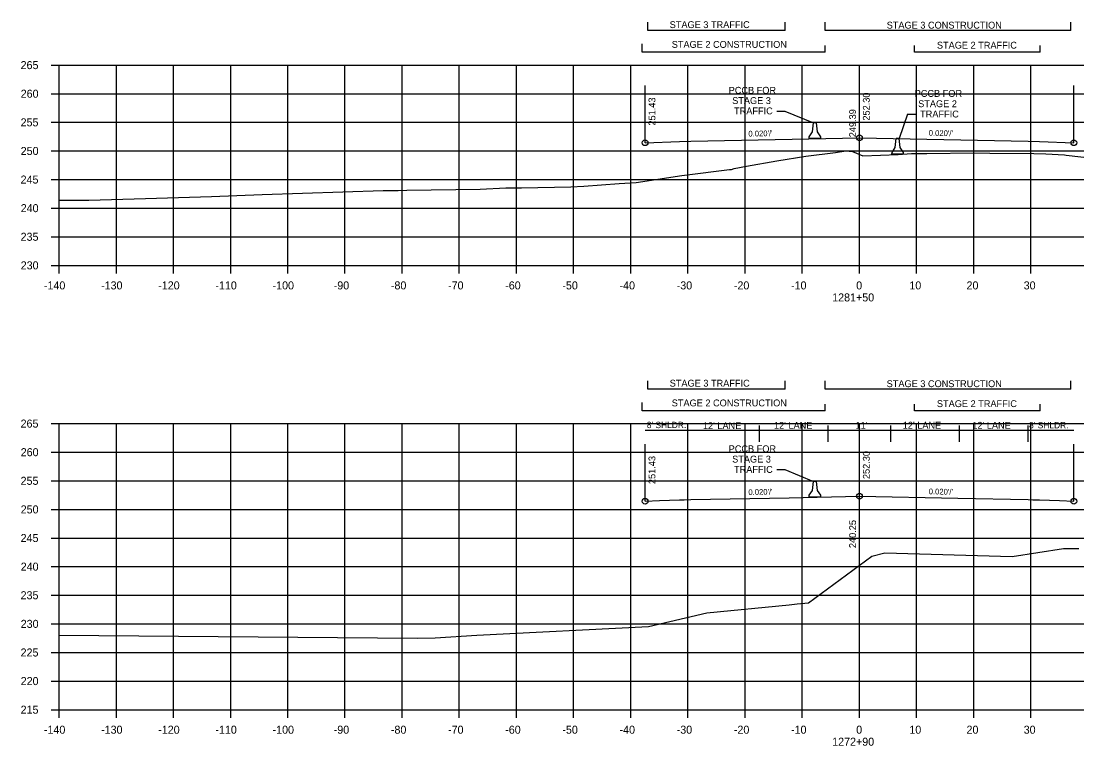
# Model space of a CAD drawing. Extents: x 1342547 to 1344156, y -1532351 to -1517216.
# Drawn here: x 1342556.2 to 1342740.9, y -1523377.3 to -1523250.6 of the extents above; entities that cross this region are included whole.
import ezdxf

# ---------------------------------------------------------------- set-up
doc = ezdxf.new("R2010")
doc.units = 0
for name, color, linetype in [('R_Axis', 7, 'Continuous'), ('R_Axis Annot', 7, 'Continuous'), ('R_Draft', 7, 'Continuous'), ('R_Exist Surface', 7, 'Continuous'), ('R_Fin Surface', 7, 'Continuous'), ('R_Grid', 7, 'Continuous'), ('R_MOT', 7, 'Continuous'), ('R_No Plot', 7, 'Continuous'), ('R_Xsect Elev', 7, 'Continuous'), ('R_Xsect Slope', 7, 'Continuous')]:
    doc.layers.add(name, color=color, linetype=linetype)

msp = doc.modelspace()

# ---------------------------------------------------------------- linework, layer by layer
at = {"layer": 'R_Axis'}
for p, q in [((1342561.47, -1523258.3), (1342562.87, -1523258.3)), ((1342562.87, -1523293.3), (1342562.87, -1523258.3)), ((1342561.47, -1523263.3), (1342562.87, -1523263.3)), ((1342561.47, -1523268.3), (1342562.87, -1523268.3)), ((1342561.47, -1523273.3), (1342562.87, -1523273.3)), ((1342561.47, -1523278.3), (1342562.87, -1523278.3)), ((1342561.47, -1523283.3), (1342562.87, -1523283.3)), ((1342561.47, -1523288.3), (1342562.87, -1523288.3)), ((1342561.47, -1523293.3), (1342562.87, -1523293.3)), ((1342562.87, -1523293.3), (1342842.87, -1523293.3)), ((1342562.87, -1523294.7), (1342562.87, -1523293.3)), ((1342572.87, -1523294.7), (1342572.87, -1523293.3)), ((1342582.87, -1523294.7), (1342582.87, -1523293.3)), ((1342592.87, -1523294.7), (1342592.87, -1523293.3)), ((1342602.87, -1523294.7), (1342602.87, -1523293.3)), ((1342612.87, -1523294.7), (1342612.87, -1523293.3)), ((1342622.87, -1523294.7), (1342622.87, -1523293.3)), ((1342632.87, -1523294.7), (1342632.87, -1523293.3)), ((1342642.87, -1523294.7), (1342642.87, -1523293.3)), ((1342652.87, -1523294.7), (1342652.87, -1523293.3)), ((1342662.87, -1523294.7), (1342662.87, -1523293.3)), ((1342672.87, -1523294.7), (1342672.87, -1523293.3)), ((1342682.87, -1523294.7), (1342682.87, -1523293.3)), ((1342692.87, -1523294.7), (1342692.87, -1523293.3)), ((1342702.87, -1523294.7), (1342702.87, -1523293.3)), ((1342712.87, -1523294.7), (1342712.87, -1523293.3)), ((1342722.87, -1523294.7), (1342722.87, -1523293.3)), ((1342732.87, -1523294.7), (1342732.87, -1523293.3)), ((1342561.47, -1523320.95), (1342562.87, -1523320.95)), ((1342562.87, -1523370.95), (1342562.87, -1523320.95)), ((1342561.47, -1523325.95), (1342562.87, -1523325.95)), ((1342561.47, -1523330.95), (1342562.87, -1523330.95)), ((1342561.47, -1523335.95), (1342562.87, -1523335.95)), ((1342561.47, -1523340.95), (1342562.87, -1523340.95)), ((1342561.47, -1523345.95), (1342562.87, -1523345.95)), ((1342561.47, -1523350.95), (1342562.87, -1523350.95)), ((1342561.47, -1523355.95), (1342562.87, -1523355.95)), ((1342561.47, -1523360.95), (1342562.87, -1523360.95)), ((1342561.47, -1523365.95), (1342562.87, -1523365.95)), ((1342561.47, -1523370.95), (1342562.87, -1523370.95)), ((1342562.87, -1523370.95), (1342842.87, -1523370.95)), ((1342562.87, -1523372.35), (1342562.87, -1523370.95)), ((1342572.87, -1523372.35), (1342572.87, -1523370.95)), ((1342582.87, -1523372.35), (1342582.87, -1523370.95)), ((1342592.87, -1523372.35), (1342592.87, -1523370.95)), ((1342602.87, -1523372.35), (1342602.87, -1523370.95)), ((1342612.87, -1523372.35), (1342612.87, -1523370.95)), ((1342622.87, -1523372.35), (1342622.87, -1523370.95)), ((1342632.87, -1523372.35), (1342632.87, -1523370.95)), ((1342642.87, -1523372.35), (1342642.87, -1523370.95)), ((1342652.87, -1523372.35), (1342652.87, -1523370.95)), ((1342662.87, -1523372.35), (1342662.87, -1523370.95)), ((1342672.87, -1523372.35), (1342672.87, -1523370.95)), ((1342682.87, -1523372.35), (1342682.87, -1523370.95)), ((1342692.87, -1523372.35), (1342692.87, -1523370.95)), ((1342702.87, -1523372.35), (1342702.87, -1523370.95)), ((1342712.87, -1523372.35), (1342712.87, -1523370.95)), ((1342722.87, -1523372.35), (1342722.87, -1523370.95)), ((1342732.87, -1523372.35), (1342732.87, -1523370.95))]:
    msp.add_line(p, q, dxfattribs=at)
at = {"layer": 'R_Draft'}
for p, q in [((1342665.85, -1523252.25), (1342665.85, -1523250.82)), ((1342689.85, -1523252.25), (1342689.85, -1523250.82)), ((1342696.87, -1523252.25), (1342696.87, -1523250.82)), ((1342739.87, -1523252.25), (1342739.87, -1523250.82)), ((1342689.85, -1523252.25), (1342665.85, -1523252.25)), ((1342739.87, -1523252.25), (1342696.87, -1523252.25)), ((1342664.87, -1523256.05), (1342664.87, -1523254.61)), ((1342696.87, -1523256.05), (1342696.87, -1523254.9)), ((1342712.51, -1523256.05), (1342712.51, -1523254.9)), ((1342734.51, -1523256.05), (1342734.51, -1523254.9)), ((1342696.87, -1523256.05), (1342664.87, -1523256.05)), ((1342734.51, -1523256.05), (1342712.51, -1523256.05)), ((1342665.85, -1523314.91), (1342665.85, -1523313.47)), ((1342689.85, -1523314.91), (1342689.85, -1523313.47)), ((1342696.87, -1523314.91), (1342696.87, -1523313.47)), ((1342739.87, -1523314.91), (1342739.87, -1523313.47)), ((1342689.85, -1523314.91), (1342665.85, -1523314.91)), ((1342739.87, -1523314.91), (1342696.87, -1523314.91)), ((1342664.87, -1523318.7), (1342664.87, -1523317.27)), ((1342696.87, -1523318.7), (1342696.87, -1523317.56)), ((1342712.51, -1523318.7), (1342712.51, -1523317.56)), ((1342734.51, -1523318.7), (1342734.51, -1523317.56)), ((1342696.87, -1523318.7), (1342664.87, -1523318.7)), ((1342734.51, -1523318.7), (1342712.51, -1523318.7))]:
    msp.add_line(p, q, dxfattribs=at)
for points in [[(1342688.4, -1523266.32), (1342689.84, -1523266.32)], [(1342689.84, -1523266.32), (1342694.84, -1523268.4)], [(1342711.29, -1523266.88), (1342709.81, -1523271.14)], [(1342711.29, -1523266.88), (1342712.73, -1523266.88)], [(1342688.4, -1523328.97), (1342689.84, -1523328.97)], [(1342689.84, -1523328.97), (1342694.84, -1523331.05)]]:
    msp.add_lwpolyline(points, dxfattribs=at)
at = {"layer": 'R_Exist Surface'}
for points in [[(1342562.87, -1523281.9), (1342568.03, -1523281.88), (1342577.97, -1523281.6), (1342589.51, -1523281.27), (1342598.38, -1523280.89), (1342619.52, -1523280.22), (1342622.16, -1523280.19), (1342623.67, -1523280.17), (1342636.52, -1523279.97), (1342641.01, -1523279.76), (1342643.73, -1523279.76), (1342652.36, -1523279.57), (1342654.63, -1523279.48), (1342660.86, -1523278.99), (1342663.8, -1523278.81), (1342671.78, -1523277.6), (1342672.25, -1523277.52), (1342680.12, -1523276.55), (1342680.49, -1523276.52), (1342680.98, -1523276.37), (1342683.1, -1523275.96), (1342688.41, -1523275.01), (1342693.46, -1523274.24), (1342698.65, -1523273.56), (1342700.5, -1523273.28), (1342701.66, -1523273.41), (1342703.48, -1523274.16), (1342709.62, -1523273.9), (1342711.96, -1523273.77), (1342714.66, -1523273.74), (1342722.86, -1523273.66), (1342725.67, -1523273.68), (1342733.37, -1523273.75), (1342735.45, -1523273.83), (1342738.76, -1523273.98), (1342739.03, -1523274.01), (1342745.7, -1523274.77)], [(1342562.87, -1523357.93), (1342625.49, -1523358.46), (1342628.66, -1523358.4), (1342635.95, -1523357.95), (1342665.96, -1523356.41), (1342676.16, -1523354.01), (1342690.56, -1523352.6), (1342692, -1523352.48), (1342693.96, -1523352.28), (1342705.03, -1523344.11), (1342707.32, -1523343.51), (1342729.58, -1523344.2), (1342738.59, -1523342.79), (1342741.25, -1523342.8)]]:
    msp.add_lwpolyline(points, dxfattribs=at)
at = {"layer": 'R_Fin Surface'}
for points in [[(1342665.37, -1523271.87), (1342671.37, -1523271.63), (1342673.37, -1523271.59), (1342702.87, -1523271), (1342732.37, -1523271.59), (1342734.37, -1523271.63), (1342740.37, -1523271.87)], [(1342665.37, -1523334.52), (1342667.87, -1523334.42), (1342671.37, -1523334.28), (1342672.2, -1523334.27), (1342673.37, -1523334.24), (1342690.57, -1523333.9), (1342702.87, -1523333.65), (1342720.07, -1523334), (1342732.37, -1523334.24), (1342733.2, -1523334.26), (1342734.37, -1523334.28), (1342737.87, -1523334.42), (1342740.37, -1523334.52)]]:
    msp.add_lwpolyline(points, dxfattribs=at)
at = {"layer": 'R_Grid'}
for p, q in [((1342562.87, -1523258.3), (1342842.87, -1523258.3)), ((1342562.87, -1523293.3), (1342562.87, -1523258.3)), ((1342572.87, -1523293.3), (1342572.87, -1523258.3)), ((1342582.87, -1523293.3), (1342582.87, -1523258.3)), ((1342592.87, -1523293.3), (1342592.87, -1523258.3)), ((1342602.87, -1523293.3), (1342602.87, -1523258.3)), ((1342612.87, -1523293.3), (1342612.87, -1523258.3)), ((1342622.87, -1523293.3), (1342622.87, -1523258.3)), ((1342632.87, -1523293.3), (1342632.87, -1523258.3)), ((1342642.87, -1523293.3), (1342642.87, -1523258.3)), ((1342652.87, -1523293.3), (1342652.87, -1523258.3)), ((1342662.87, -1523293.3), (1342662.87, -1523258.3)), ((1342672.87, -1523293.3), (1342672.87, -1523258.3)), ((1342682.87, -1523293.3), (1342682.87, -1523258.3)), ((1342692.87, -1523293.3), (1342692.87, -1523258.3)), ((1342702.87, -1523293.3), (1342702.87, -1523258.3)), ((1342712.87, -1523293.3), (1342712.87, -1523258.3)), ((1342722.87, -1523293.3), (1342722.87, -1523258.3)), ((1342732.87, -1523293.3), (1342732.87, -1523258.3)), ((1342562.87, -1523263.3), (1342842.87, -1523263.3)), ((1342562.87, -1523268.3), (1342842.87, -1523268.3)), ((1342562.87, -1523273.3), (1342842.87, -1523273.3)), ((1342562.87, -1523278.3), (1342842.87, -1523278.3)), ((1342562.87, -1523283.3), (1342842.87, -1523283.3)), ((1342562.87, -1523288.3), (1342842.87, -1523288.3)), ((1342562.87, -1523293.3), (1342842.87, -1523293.3)), ((1342562.87, -1523320.95), (1342842.87, -1523320.95)), ((1342562.87, -1523370.95), (1342562.87, -1523320.95)), ((1342572.87, -1523370.95), (1342572.87, -1523320.95)), ((1342582.87, -1523370.95), (1342582.87, -1523320.95)), ((1342592.87, -1523370.95), (1342592.87, -1523320.95)), ((1342602.87, -1523370.95), (1342602.87, -1523320.95)), ((1342612.87, -1523370.95), (1342612.87, -1523320.95)), ((1342622.87, -1523370.95), (1342622.87, -1523320.95)), ((1342632.87, -1523370.95), (1342632.87, -1523320.95)), ((1342642.87, -1523370.95), (1342642.87, -1523320.95)), ((1342652.87, -1523370.95), (1342652.87, -1523320.95)), ((1342662.87, -1523370.95), (1342662.87, -1523320.95)), ((1342672.87, -1523370.95), (1342672.87, -1523320.95)), ((1342682.87, -1523370.95), (1342682.87, -1523320.95)), ((1342692.87, -1523370.95), (1342692.87, -1523320.95)), ((1342702.87, -1523370.95), (1342702.87, -1523320.95)), ((1342712.87, -1523370.95), (1342712.87, -1523320.95)), ((1342722.87, -1523370.95), (1342722.87, -1523320.95)), ((1342732.87, -1523370.95), (1342732.87, -1523320.95)), ((1342562.87, -1523325.95), (1342842.87, -1523325.95)), ((1342562.87, -1523330.95), (1342842.87, -1523330.95)), ((1342562.87, -1523335.95), (1342842.87, -1523335.95)), ((1342562.87, -1523340.95), (1342842.87, -1523340.95)), ((1342562.87, -1523345.95), (1342842.87, -1523345.95)), ((1342562.87, -1523350.95), (1342842.87, -1523350.95)), ((1342562.87, -1523355.95), (1342842.87, -1523355.95)), ((1342562.87, -1523360.95), (1342842.87, -1523360.95)), ((1342562.87, -1523365.95), (1342842.87, -1523365.95)), ((1342562.87, -1523370.95), (1342842.87, -1523370.95))]:
    msp.add_line(p, q, dxfattribs=at)
at = {"layer": 'R_MOT'}
for p, q in [((1342694.67, -1523269.98), (1342694.84, -1523268.4)), ((1342695.09, -1523268.4), (1342694.84, -1523268.4)), ((1342695.34, -1523268.4), (1342695.09, -1523268.4)), ((1342695.51, -1523269.98), (1342695.34, -1523268.4)), ((1342694.1, -1523270.82), (1342694.67, -1523269.98)), ((1342696.1, -1523270.82), (1342695.51, -1523269.98)), ((1342694.09, -1523271.15), (1342694.1, -1523270.82)), ((1342696.09, -1523271.15), (1342694.09, -1523271.15)), ((1342696.09, -1523271.15), (1342696.1, -1523270.82)), ((1342709.14, -1523272.72), (1342709.31, -1523271.14)), ((1342709.56, -1523271.14), (1342709.31, -1523271.14)), ((1342709.81, -1523271.14), (1342709.56, -1523271.14)), ((1342709.98, -1523272.72), (1342709.81, -1523271.14)), ((1342708.56, -1523273.89), (1342708.57, -1523273.56)), ((1342710.56, -1523273.89), (1342708.56, -1523273.89)), ((1342708.57, -1523273.56), (1342709.14, -1523272.72)), ((1342710.57, -1523273.56), (1342709.98, -1523272.72)), ((1342710.56, -1523273.89), (1342710.57, -1523273.56)), ((1342694.67, -1523332.64), (1342694.84, -1523331.05)), ((1342695.09, -1523331.05), (1342694.84, -1523331.05)), ((1342695.34, -1523331.05), (1342695.09, -1523331.05)), ((1342695.51, -1523332.64), (1342695.34, -1523331.05)), ((1342694.1, -1523333.47), (1342694.67, -1523332.64)), ((1342696.1, -1523333.47), (1342695.51, -1523332.64)), ((1342694.09, -1523333.8), (1342694.1, -1523333.47)), ((1342696.09, -1523333.8), (1342694.09, -1523333.8)), ((1342696.09, -1523333.8), (1342696.1, -1523333.47))]:
    msp.add_line(p, q, dxfattribs=at)
at = {"layer": 'R_No Plot'}
for centre in [(1342665.37, -1523271.87), (1342702.87, -1523271), (1342740.37, -1523271.87), (1342665.37, -1523334.52), (1342702.87, -1523333.65), (1342740.37, -1523334.52)]:
    msp.add_circle(centre, 0.5, dxfattribs=at)
at = {"layer": 'R_Xsect Elev'}
for p, q in [((1342702.87, -1523271), (1342702.87, -1523261)), ((1342665.37, -1523271.87), (1342665.37, -1523261.87)), ((1342740.37, -1523271.87), (1342740.37, -1523261.87)), ((1342702.87, -1523273.91), (1342702.87, -1523263.91)), ((1342685.37, -1523324.13), (1342685.37, -1523321.27)), ((1342697.37, -1523324.13), (1342697.37, -1523321.27)), ((1342708.37, -1523324.13), (1342708.37, -1523321.27)), ((1342720.37, -1523324.13), (1342720.37, -1523321.27)), ((1342732.37, -1523324.13), (1342732.37, -1523321.27)), ((1342740.37, -1523322.13), (1342665.37, -1523322.13)), ((1342702.87, -1523333.65), (1342702.87, -1523323.65)), ((1342665.37, -1523334.52), (1342665.37, -1523324.52)), ((1342740.37, -1523334.52), (1342740.37, -1523324.52)), ((1342702.87, -1523345.71), (1342702.87, -1523335.71))]:
    msp.add_line(p, q, dxfattribs=at)

# ---------------------------------------------------------------- texts
at = {"layer": 'R_Axis Annot'}
for s, p in [('265', (1342556.12, -1523259)), ('260', (1342556.14, -1523264)), ('255', (1342556.12, -1523269)), ('250', (1342556.14, -1523274)), ('245', (1342556.12, -1523279)), ('240', (1342556.14, -1523284)), ('235', (1342556.12, -1523289)), ('230', (1342556.14, -1523294)), ('-140', (1342560.2, -1523297.5)), ('-130', (1342570.2, -1523297.5)), ('-120', (1342580.2, -1523297.5)), ('-110', (1342590.2, -1523297.5)), ('-100', (1342600.2, -1523297.5)), ('-90', (1342610.9, -1523297.5)), ('-80', (1342620.9, -1523297.5)), ('-70', (1342630.9, -1523297.5)), ('-60', (1342640.9, -1523297.5)), ('-50', (1342650.9, -1523297.5)), ('-40', (1342660.9, -1523297.5)), ('-30', (1342670.9, -1523297.5)), ('-20', (1342680.9, -1523297.5)), ('-10', (1342690.9, -1523297.5)), ('0', (1342702.3, -1523297.5)), ('10', (1342711.6, -1523297.5)), ('20', (1342721.6, -1523297.5)), ('30', (1342731.6, -1523297.5)), ('1281+50', (1342698.1, -1523299.6)), ('265', (1342556.12, -1523321.65)), ('260', (1342556.14, -1523326.65)), ('255', (1342556.12, -1523331.65)), ('250', (1342556.14, -1523336.65)), ('245', (1342556.12, -1523341.65)), ('240', (1342556.14, -1523346.65)), ('235', (1342556.12, -1523351.65)), ('230', (1342556.14, -1523356.65)), ('225', (1342556.12, -1523361.65)), ('220', (1342556.14, -1523366.65)), ('215', (1342556.12, -1523371.65)), ('-140', (1342560.2, -1523375.15)), ('-130', (1342570.2, -1523375.15)), ('-120', (1342580.2, -1523375.15)), ('-110', (1342590.2, -1523375.15)), ('-100', (1342600.2, -1523375.15)), ('-90', (1342610.9, -1523375.15)), ('-80', (1342620.9, -1523375.15)), ('-70', (1342630.9, -1523375.15)), ('-60', (1342640.9, -1523375.15)), ('-50', (1342650.9, -1523375.15)), ('-40', (1342660.9, -1523375.15)), ('-30', (1342670.9, -1523375.15)), ('-20', (1342680.9, -1523375.15)), ('-10', (1342690.9, -1523375.15)), ('0', (1342702.3, -1523375.15)), ('10', (1342711.6, -1523375.15)), ('20', (1342721.6, -1523375.15)), ('30', (1342731.6, -1523375.15)), ('1272+90', (1342698.1, -1523377.25))]:
    msp.add_text(s, height=1.4, dxfattribs=at).set_placement(p)
at = {"layer": 'R_Draft'}
for s, p in [('STAGE 3 TRAFFIC', (1342669.67, -1523251.83)), ('STAGE 3 CONSTRUCTION', (1342707.63, -1523251.92)), ('STAGE 2 CONSTRUCTION', (1342670.03, -1523255.28)), ('STAGE 2 TRAFFIC', (1342716.42, -1523255.42)), ('PCCB FOR', (1342679.99, -1523263.3)), ('PCCB FOR', (1342712.53, -1523263.85)), ('STAGE 3', (1342680.6, -1523265.1)), ('STAGE 2', (1342713.14, -1523265.65)), ('TRAFFIC', (1342680.93, -1523266.9)), ('TRAFFIC', (1342713.48, -1523267.45)), ('STAGE 3 TRAFFIC', (1342669.67, -1523314.49)), ('STAGE 3 CONSTRUCTION', (1342707.63, -1523314.58)), ('STAGE 2 CONSTRUCTION', (1342670.03, -1523317.94)), ('STAGE 2 TRAFFIC', (1342716.42, -1523318.07)), ('PCCB FOR', (1342679.99, -1523325.96)), ('STAGE 3', (1342680.6, -1523327.76)), ('TRAFFIC', (1342680.93, -1523329.56))]:
    msp.add_text(s, height=1.2, dxfattribs=at).set_placement(p)
at = {"layer": 'R_Xsect Elev'}
for s, p in [('251.43', (1342667.17, -1523268.87)), ('252.30', (1342704.67, -1523268)), ('249.39', (1342702.27, -1523270.91)), ('251.43', (1342667.17, -1523331.52)), ('252.30', (1342704.67, -1523330.65)), ('240.25', (1342702.27, -1523342.71))]:
    msp.add_text(s, height=1.2, rotation=90, dxfattribs=at).set_placement(p)
for s, height, p in [("8' SHLDR.", 1.1, (1342665.67, -1523321.74)), ("12' LANE", 1.2, (1342675.48, -1523321.92)), ("12' LANE", 1.2, (1342687.91, -1523321.86)), ("11'", 1.2, (1342702.18, -1523321.86)), ("12' LANE", 1.2, (1342710.44, -1523321.84)), ("12' LANE", 1.2, (1342722.61, -1523321.85)), ("8' SHLDR.", 1.1, (1342732.54, -1523321.78))]:
    msp.add_text(s, height=height, dxfattribs=at).set_placement(p)
at = {"layer": 'R_Xsect Slope'}
for rotation, p in [(1.1458, (1342683.45, -1523270.79)), (358.8542, (1342714.98, -1523270.64)), (1.1458, (1342683.45, -1523333.44)), (358.8542, (1342714.98, -1523333.3))]:
    msp.add_text("0.020'/'", height=1, rotation=rotation, dxfattribs=at).set_placement(p)

doc.saveas('drawing.dxf')
